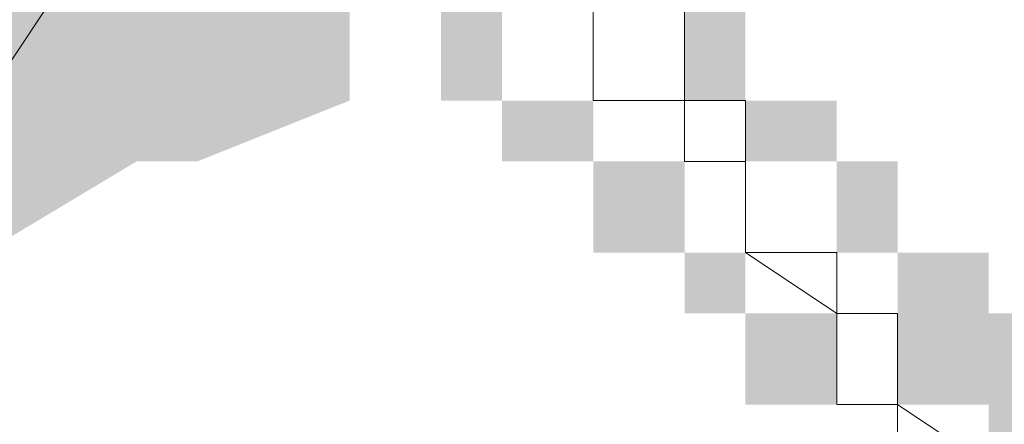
# Model space of a CAD drawing. Header units: millimetres. Extents: x -91 to 1961, y -1152 to 358.
# Tile 292 of 656: x 241.472 to 242.007, y 111.546 to 111.766. Entities that reach past the tile are written whole.
import ezdxf

# ---------------------------------------------------------------- set-up
doc = ezdxf.new("R2010")
doc.units = ezdxf.units.MM
doc.header["$MEASUREMENT"] = 0
doc.layers.get('0').update_dxf_attribs({"linetype": 'CONTINUOUS'})

msp = doc.modelspace()

# ---------------------------------------------------------------- hatches: boundary and pattern name
at = {"true_color": 0xaaaaaa}
msp.add_hatch(color=253, dxfattribs=at).paths.add_polyline_path([(240.77475, 111.68941), (240.80784, 111.68941), (240.89056, 111.68941), (240.94019, 111.68941), (241.02292, 111.68941), (241.02292, 111.63978), (241.07255, 111.68941), (241.07255, 111.7225), (241.15527, 111.7225), (241.18836, 111.7225), (241.18836, 111.73905), (241.27109, 111.77214), (241.35381, 111.77214), (241.40344, 111.77214), (241.48617, 111.82177), (241.5358, 111.82177), (241.61853, 111.85486), (241.61853, 111.82177), (241.65161, 111.85486), (241.65161, 111.90449), (241.73434, 111.93758), (241.83361, 111.93758), (241.83361, 111.90449), (241.8667, 111.93758), (241.8667, 111.98722), (241.94942, 112.02031), (241.99905, 111.90449), (241.91633, 111.85486), (241.91633, 111.90449), (241.8667, 111.85486), (241.83361, 111.82177), (241.73434, 111.82177), (241.78397, 111.82177), (241.70125, 111.77214), (241.70125, 111.82177), (241.65161, 111.77214), (241.65161, 111.7225), (241.56889, 111.68941), (241.5358, 111.68941), (241.48617, 111.68941), (241.5358, 111.68941), (241.45308, 111.63978), (241.40344, 111.63978), (241.35381, 111.63978), (241.27109, 111.63978), (241.32072, 111.63978), (241.238, 111.60669), (241.18836, 111.60669), (241.15527, 111.60669), (241.07255, 111.60669), (241.10564, 111.63978), (241.07255, 111.60669), (241.02292, 111.55706), (240.94019, 111.55706), (240.89056, 111.55706), (240.80784, 111.55706), (240.77475, 111.55706)])
h = msp.add_hatch(color=253, dxfattribs=at)
h.paths.add_polyline_path([(241.65161, 111.90449), (241.70125, 111.90449), (241.70125, 111.77214), (241.65161, 111.77214)])
h.paths.add_polyline_path([(241.78397, 111.85486), (241.78397, 111.82177), (241.65161, 111.82177), (241.65161, 111.85486)])
h.paths.add_polyline_path([(241.70125, 111.85486), (241.73434, 111.85486), (241.73434, 111.7225), (241.70125, 111.7225)])
h.paths.add_polyline_path([(241.83361, 111.82177), (241.83361, 111.77214), (241.70125, 111.77214), (241.70125, 111.82177)])
h.paths.add_polyline_path([(241.73434, 111.82177), (241.78397, 111.82177), (241.78397, 111.68941), (241.73434, 111.68941)])
h.paths.add_polyline_path([(241.8667, 111.77214), (241.8667, 111.7225), (241.73434, 111.7225), (241.73434, 111.77214)])
h.paths.add_polyline_path([(241.78397, 111.77214), (241.83361, 111.77214), (241.83361, 111.63978), (241.78397, 111.63978)])
h.paths.add_polyline_path([(241.91633, 111.7225), (241.91633, 111.68941), (241.78397, 111.68941), (241.78397, 111.7225)])
h.paths.add_polyline_path([(241.83361, 111.7225), (241.8667, 111.7225), (241.8667, 111.60669), (241.83361, 111.60669)])
h.paths.add_polyline_path([(241.94942, 111.68941), (241.94942, 111.63978), (241.83361, 111.63978), (241.83361, 111.68941)])
h.paths.add_polyline_path([(241.8667, 111.68941), (241.91633, 111.68941), (241.91633, 111.55706), (241.8667, 111.55706)])
h.paths.add_polyline_path([(241.99905, 111.63978), (241.99905, 111.60669), (241.8667, 111.60669), (241.8667, 111.63978)])
h.paths.add_polyline_path([(241.91633, 111.63978), (241.94942, 111.63978), (241.94942, 111.52397), (241.91633, 111.52397)])
h.paths.add_polyline_path([(242.03214, 111.60669), (242.03214, 111.55706), (241.91633, 111.55706), (241.91633, 111.60669)])
h.paths.add_polyline_path([(242.03214, 111.55706), (242.03214, 111.52397), (241.91633, 111.52397), (241.91633, 111.55706)])
h.paths.add_polyline_path([(241.94942, 111.55706), (241.99905, 111.55706), (241.99905, 111.44124), (241.94942, 111.44124)])
h.paths.add_polyline_path([(242.08178, 111.52397), (242.08178, 111.47433), (241.94942, 111.47433), (241.94942, 111.52397)])
h.paths.add_polyline_path([(242.08178, 111.47433), (242.08178, 111.44124), (241.94942, 111.44124), (241.94942, 111.47433)])
h.paths.add_polyline_path([(241.99905, 111.47433), (242.03214, 111.47433), (242.03214, 111.34197), (241.99905, 111.34197)])
h.paths.add_polyline_path([(242.13141, 111.44124), (242.13141, 111.39161), (241.99905, 111.39161), (241.99905, 111.44124)])
h.paths.add_polyline_path([(242.13141, 111.39161), (242.13141, 111.34197), (241.99905, 111.34197), (241.99905, 111.39161)])
h.paths.add_polyline_path([(242.13141, 111.34197), (242.13141, 111.30889), (241.99905, 111.30889), (241.99905, 111.34197)])
h.paths.add_polyline_path([(242.13141, 111.30889), (242.13141, 111.25925), (241.99905, 111.25925), (241.99905, 111.30889)])

# ---------------------------------------------------------------- linework, layer by layer
at = {"color": 7, "linetype": 'Continuous', "lineweight": 20}
for points in [[(241.48617, 111.77214), (241.45308, 111.7225), (241.45308, 111.7225)], [(241.78397, 111.7225), (241.78397, 111.77214), (241.78397, 111.77214)], [(241.83361, 111.7225), (241.78397, 111.7225), (241.78397, 111.7225)], [(241.83361, 111.68941), (241.83361, 111.7225), (241.83361, 111.7225)], [(241.8667, 111.68941), (241.83361, 111.68941), (241.83361, 111.68941)], [(241.8667, 111.63978), (241.8667, 111.68941), (241.8667, 111.68941)], [(241.91633, 111.60669), (241.8667, 111.63978), (241.8667, 111.63978)], [(241.91633, 111.55706), (241.91633, 111.60669), (241.91633, 111.60669)], [(241.94942, 111.55706), (241.91633, 111.55706), (241.91633, 111.55706)], [(241.94942, 111.52397), (241.94942, 111.55706), (241.94942, 111.55706)]]:
    msp.add_lwpolyline(points, dxfattribs=at)
at = {"color": 7, "linetype": 'Continuous', "lineweight": 5}
for points in [[(241.83361, 111.77214), (241.83361, 111.7225), (241.83361, 111.7225)], [(241.83361, 111.7225), (241.8667, 111.7225), (241.8667, 111.7225)], [(241.8667, 111.7225), (241.8667, 111.68941), (241.8667, 111.68941)], [(241.8667, 111.68941), (241.8667, 111.63978), (241.8667, 111.63978)], [(241.8667, 111.63978), (241.91633, 111.63978), (241.91633, 111.63978)], [(241.91633, 111.63978), (241.91633, 111.60669), (241.91633, 111.60669)], [(241.91633, 111.60669), (241.94942, 111.60669), (241.94942, 111.60669)], [(241.94942, 111.60669), (241.94942, 111.55706), (241.94942, 111.55706)], [(241.94942, 111.55706), (241.99905, 111.52397), (241.99905, 111.52397)]]:
    msp.add_lwpolyline(points, dxfattribs=at)

doc.saveas('drawing.dxf')
